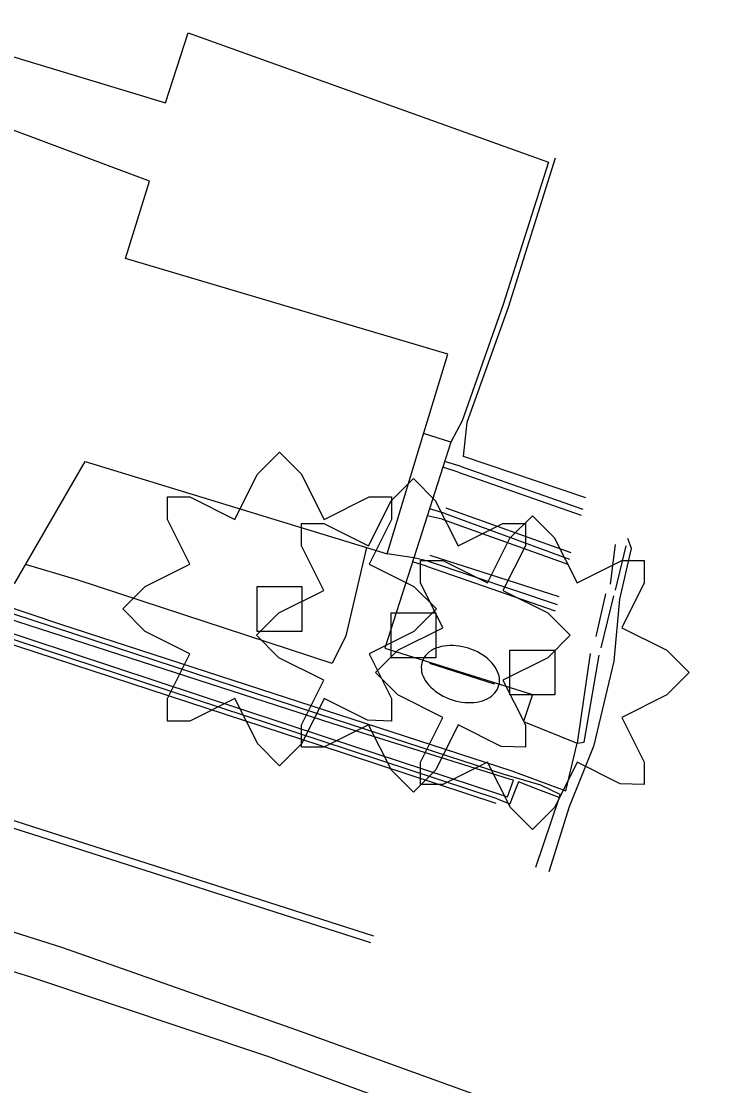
# Model space of a CAD drawing. Extents: x 1602514 to 1609837, y 863887 to 871157.
# Drawn here: x 1604076.6 to 1604147.6, y 867432.6 to 867539.6 of the extents above; entities that cross this region are included whole.
import ezdxf

# ---------------------------------------------------------------- set-up
doc = ezdxf.new("R2010")
doc.units = 0
for name, color, linetype in [('Environmental-New trees', 7, 'Continuous'), ('Survey-Buildings', 7, 'Continuous'), ('Survey-Curbs', 7, 'Continuous'), ('Survey-Edge of pavement', 7, 'Continuous'), ('Survey-Ridge Lines', 7, 'Continuous'), ('Survey-Shoulders', 7, 'Continuous'), ('Survey-Sidewalks', 7, 'Continuous'), ('Survey-Signs', 7, 'Continuous'), ('Survey-Walls', 7, 'Continuous')]:
    doc.layers.add(name, color=color, linetype=linetype)

msp = doc.modelspace()

# ---------------------------------------------------------------- linework, layer by layer
at = {"layer": 'Environmental-New trees'}
for points in [[(1604091.29, 867491.79), (1604093.54, 867491.79), (1604098.04, 867489.54), (1604100.29, 867494.04), (1604102.54, 867496.29), (1604104.73, 867494.1), (1604107.04, 867489.54), (1604111.54, 867491.79), (1604113.79, 867491.79), (1604113.79, 867489.54), (1604111.54, 867485.04), (1604116.04, 867482.79), (1604118.3, 867480.54), (1604116.04, 867478.29), (1604111.54, 867476.04), (1604113.79, 867471.54), (1604113.79, 867469.28), (1604111.37, 867469.37), (1604107.04, 867471.54), (1604104.79, 867467.03), (1604102.54, 867464.78), (1604100.35, 867466.98), (1604098.04, 867471.54), (1604093.54, 867469.28), (1604091.29, 867469.28), (1604091.29, 867471.54), (1604093.54, 867476.04), (1604089.04, 867478.29), (1604086.79, 867480.54), (1604089.04, 867482.79), (1604093.54, 867485.04), (1604091.29, 867489.54)], [(1604091.29, 867491.79), (1604093.54, 867491.79), (1604098.04, 867489.54), (1604100.29, 867494.04), (1604102.54, 867496.29), (1604104.73, 867494.1), (1604107.04, 867489.54), (1604111.54, 867491.79), (1604113.79, 867491.79), (1604113.79, 867489.54), (1604111.54, 867485.04), (1604116.04, 867482.79), (1604118.3, 867480.54), (1604116.04, 867478.29), (1604111.54, 867476.04), (1604113.79, 867471.54), (1604113.79, 867469.28), (1604111.37, 867469.37), (1604107.04, 867471.54), (1604104.79, 867467.03), (1604102.54, 867464.78), (1604100.35, 867466.98), (1604098.04, 867471.54), (1604093.54, 867469.28), (1604091.29, 867469.28), (1604091.29, 867471.54), (1604093.54, 867476.04), (1604089.04, 867478.29), (1604086.79, 867480.54), (1604089.04, 867482.79), (1604093.54, 867485.04), (1604091.29, 867489.54)], [(1604104.74, 867489.14), (1604106.99, 867489.14), (1604111.49, 867486.89), (1604113.74, 867491.39), (1604115.99, 867493.64), (1604118.18, 867491.45), (1604120.49, 867486.89), (1604124.99, 867489.14), (1604127.24, 867489.14), (1604127.24, 867486.89), (1604124.99, 867482.39), (1604129.49, 867480.14), (1604131.74, 867477.89), (1604129.49, 867475.64), (1604124.99, 867473.39), (1604127.24, 867468.89), (1604127.24, 867466.64), (1604124.81, 867466.72), (1604120.49, 867468.89), (1604118.24, 867464.39), (1604115.99, 867462.14), (1604113.79, 867464.33), (1604111.49, 867468.89), (1604106.99, 867466.64), (1604104.74, 867466.64), (1604104.74, 867468.89), (1604106.99, 867473.39), (1604102.48, 867475.64), (1604100.23, 867477.89), (1604102.48, 867480.14), (1604106.99, 867482.39), (1604104.74, 867486.89)], [(1604104.74, 867489.14), (1604106.99, 867489.14), (1604111.49, 867486.89), (1604113.74, 867491.39), (1604115.99, 867493.64), (1604118.18, 867491.45), (1604120.49, 867486.89), (1604124.99, 867489.14), (1604127.24, 867489.14), (1604127.24, 867486.89), (1604124.99, 867482.39), (1604129.49, 867480.14), (1604131.74, 867477.89), (1604129.49, 867475.64), (1604124.99, 867473.39), (1604127.24, 867468.89), (1604127.24, 867466.64), (1604124.81, 867466.72), (1604120.49, 867468.89), (1604118.24, 867464.39), (1604115.99, 867462.14), (1604113.79, 867464.33), (1604111.49, 867468.89), (1604106.99, 867466.64), (1604104.74, 867466.64), (1604104.74, 867468.89), (1604106.99, 867473.39), (1604102.48, 867475.64), (1604100.23, 867477.89), (1604102.48, 867480.14), (1604106.99, 867482.39), (1604104.74, 867486.89)], [(1604116.69, 867485.4), (1604118.94, 867485.4), (1604123.44, 867483.15), (1604125.69, 867487.65), (1604127.94, 867489.9), (1604130.13, 867487.71), (1604132.44, 867483.15), (1604136.94, 867485.4), (1604139.19, 867485.4), (1604139.19, 867483.15), (1604136.94, 867478.65), (1604141.44, 867476.4), (1604143.7, 867474.15), (1604141.44, 867471.9), (1604136.94, 867469.64), (1604139.19, 867465.14), (1604139.19, 867462.89), (1604136.77, 867462.98), (1604132.44, 867465.14), (1604130.19, 867460.64), (1604127.94, 867458.39), (1604125.75, 867460.59), (1604123.44, 867465.14), (1604118.94, 867462.89), (1604116.69, 867462.89), (1604116.69, 867465.14), (1604118.94, 867469.64), (1604114.44, 867471.9), (1604112.19, 867474.15), (1604114.44, 867476.4), (1604118.94, 867478.65), (1604116.69, 867483.15)], [(1604116.69, 867485.4), (1604118.94, 867485.4), (1604123.44, 867483.15), (1604125.69, 867487.65), (1604127.94, 867489.9), (1604130.13, 867487.71), (1604132.44, 867483.15), (1604136.94, 867485.4), (1604139.19, 867485.4), (1604139.19, 867483.15), (1604136.94, 867478.65), (1604141.44, 867476.4), (1604143.7, 867474.15), (1604141.44, 867471.9), (1604136.94, 867469.64), (1604139.19, 867465.14), (1604139.19, 867462.89), (1604136.77, 867462.98), (1604132.44, 867465.14), (1604130.19, 867460.64), (1604127.94, 867458.39), (1604125.75, 867460.59), (1604123.44, 867465.14), (1604118.94, 867462.89), (1604116.69, 867462.89), (1604116.69, 867465.14), (1604118.94, 867469.64), (1604114.44, 867471.9), (1604112.19, 867474.15), (1604114.44, 867476.4), (1604118.94, 867478.65), (1604116.69, 867483.15)], [(1604104.79, 867482.79), (1604104.79, 867478.29), (1604100.29, 867478.29), (1604100.29, 867482.79)], [(1604104.79, 867482.79), (1604104.79, 867478.29), (1604100.29, 867478.29), (1604100.29, 867482.79)], [(1604118.24, 867480.14), (1604118.24, 867475.64), (1604113.74, 867475.64), (1604113.74, 867480.14)], [(1604118.24, 867480.14), (1604118.24, 867475.64), (1604113.74, 867475.64), (1604113.74, 867480.14)], [(1604130.19, 867476.4), (1604130.19, 867471.9), (1604125.69, 867471.9), (1604125.69, 867476.4)], [(1604130.19, 867476.4), (1604130.19, 867471.9), (1604125.69, 867471.9), (1604125.69, 867476.4)]]:
    msp.add_lwpolyline(points, close=True, dxfattribs=at)
at = {"layer": 'Survey-Buildings'}
msp.add_lwpolyline([(1604113.36, 867486.09), (1604117.05, 867498.24), (1604119.44, 867506.12), (1604087.05, 867515.76), (1604089.47, 867523.52), (1604069.2, 867531.08), (1604066.89, 867523.41), (1604034.52, 867534.23), (1604032.87, 867528.71), (1604028.2, 867512.98), (1604060.97, 867502.44), (1604055.58, 867490.39), (1604075.94, 867483.13), (1604083, 867495.35)], close=True, dxfattribs=at)
msp.add_lwpolyline([(1604113.36, 867486.09), (1604117.05, 867498.24), (1604119.44, 867506.12), (1604087.05, 867515.76), (1604089.47, 867523.52), (1604069.2, 867531.08), (1604066.89, 867523.41), (1604034.52, 867534.23), (1604032.87, 867528.71), (1604028.2, 867512.98), (1604060.97, 867502.44), (1604055.58, 867490.39), (1604075.94, 867483.13), (1604083, 867495.35)], close=True, dxfattribs=at)
at = {"layer": 'Survey-Curbs'}
msp.add_line((1604130.63, 867461.61), (1604128.26, 867454.58), dxfattribs=at)
msp.add_line((1604130.63, 867461.61), (1604128.26, 867454.58), dxfattribs=at)
for points in [[(1604112, 867447.68), (1604043.45, 867469.65), (1604021.1, 867476.82)], [(1604112, 867447.68), (1604043.45, 867469.65), (1604021.1, 867476.82)], [(1604020.87, 867476.01), (1604043.13, 867468.77), (1604077.62, 867457.95), (1604111.69, 867447.03)], [(1604020.87, 867476.01), (1604043.13, 867468.77), (1604077.62, 867457.95), (1604111.69, 867447.03)], [(1604129.63, 867454.18), (1604131.68, 867460.69), (1604134.14, 867466.87)], [(1604129.63, 867454.18), (1604131.68, 867460.69), (1604134.14, 867466.87)]]:
    msp.add_lwpolyline(points, dxfattribs=at)
at = {"layer": 'Survey-Edge of pavement'}
for points in [[(1604050.71, 867535.93), (1604061.78, 867532.58), (1604063.97, 867539.58), (1604091.07, 867531.38), (1604093.36, 867538.42), (1604129.55, 867525.43), (1604124.98, 867511.02), (1604120.9, 867499.44), (1604119.75, 867497.31)], [(1604050.71, 867535.93), (1604061.78, 867532.58), (1604063.97, 867539.58), (1604091.07, 867531.38), (1604093.36, 867538.42), (1604129.55, 867525.43), (1604124.98, 867511.02), (1604120.9, 867499.44), (1604119.75, 867497.31)], [(1604454.52, 867197.98), (1604435.91, 867214.78), (1604417.34, 867231.59), (1604398.48, 867248.1), (1604379.57, 867264.6), (1604360.61, 867280.95), (1604341.21, 867296.99), (1604321.4, 867312.66), (1604301.44, 867328.14), (1604281.16, 867343.02), (1604260.09, 867357.37), (1604238.85, 867371.11), (1604216.9, 867383.96), (1604194.61, 867396.1), (1604171.8, 867407.21), (1604148.61, 867417.47), (1604124.95, 867426.91), (1604101.35, 867435.58), (1604077.46, 867443.59), (1604053.46, 867450.96), (1604029.53, 867458.2), (1604005.44, 867465.47), (1603981.53, 867472.59), (1603966.46, 867476.99)], [(1604454.52, 867197.98), (1604435.91, 867214.78), (1604417.34, 867231.59), (1604398.48, 867248.1), (1604379.57, 867264.6), (1604360.61, 867280.95), (1604341.21, 867296.99), (1604321.4, 867312.66), (1604301.44, 867328.14), (1604281.16, 867343.02), (1604260.09, 867357.37), (1604238.85, 867371.11), (1604216.9, 867383.96), (1604194.61, 867396.1), (1604171.8, 867407.21), (1604148.61, 867417.47), (1604124.95, 867426.91), (1604101.35, 867435.58), (1604077.46, 867443.59), (1604053.46, 867450.96), (1604029.53, 867458.2), (1604005.44, 867465.47), (1603981.53, 867472.59), (1603966.46, 867476.99)], [(1604121.54, 867476.59), (1604121.23, 867476.68), (1604120.92, 867476.75), (1604120.6, 867476.81), (1604120.28, 867476.85), (1604119.97, 867476.86), (1604119.66, 867476.87), (1604119.36, 867476.85), (1604119.06, 867476.81), (1604118.78, 867476.76), (1604118.51, 867476.68), (1604118.26, 867476.59), (1604118.02, 867476.49), (1604117.8, 867476.36), (1604117.59, 867476.22), (1604117.41, 867476.07), (1604117.25, 867475.91), (1604117.11, 867475.73), (1604116.99, 867475.54), (1604116.9, 867475.34), (1604116.83, 867475.13), (1604116.79, 867474.91), (1604116.78, 867474.69), (1604116.79, 867474.46), (1604116.82, 867474.23), (1604116.88, 867474), (1604116.97, 867473.77), (1604117.08, 867473.54), (1604117.21, 867473.32), (1604117.36, 867473.09), (1604117.54, 867472.88), (1604117.74, 867472.67), (1604117.96, 867472.47), (1604118.19, 867472.28), (1604118.44, 867472.1), (1604118.71, 867471.93), (1604118.99, 867471.78), (1604119.28, 867471.64), (1604119.58, 867471.52), (1604119.89, 867471.41), (1604120.2, 867471.32), (1604120.52, 867471.24), (1604120.83, 867471.19), (1604121.15, 867471.15), (1604121.46, 867471.13), (1604121.77, 867471.13), (1604122.07, 867471.15), (1604122.36, 867471.19), (1604122.65, 867471.24), (1604122.92, 867471.32), (1604123.17, 867471.41), (1604123.41, 867471.51), (1604123.63, 867471.64), (1604123.84, 867471.78), (1604124.02, 867471.93), (1604124.18, 867472.1), (1604124.32, 867472.28), (1604124.43, 867472.47), (1604124.52, 867472.67), (1604124.59, 867472.88), (1604124.63, 867473.09), (1604124.65, 867473.31), (1604124.64, 867473.54), (1604124.6, 867473.77), (1604124.54, 867474), (1604124.45, 867474.23), (1604124.34, 867474.46), (1604124.21, 867474.69), (1604124.05, 867474.91), (1604123.88, 867475.13), (1604123.68, 867475.33), (1604123.46, 867475.53), (1604123.22, 867475.72), (1604122.97, 867475.9), (1604122.71, 867476.07), (1604122.43, 867476.22), (1604122.14, 867476.36), (1604121.84, 867476.48), (1604121.54, 867476.59), (1604121.54, 867476.59)], [(1604121.54, 867476.59), (1604121.23, 867476.68), (1604120.92, 867476.75), (1604120.6, 867476.81), (1604120.28, 867476.85), (1604119.97, 867476.86), (1604119.66, 867476.87), (1604119.36, 867476.85), (1604119.06, 867476.81), (1604118.78, 867476.76), (1604118.51, 867476.68), (1604118.26, 867476.59), (1604118.02, 867476.49), (1604117.8, 867476.36), (1604117.59, 867476.22), (1604117.41, 867476.07), (1604117.25, 867475.91), (1604117.11, 867475.73), (1604116.99, 867475.54), (1604116.9, 867475.34), (1604116.83, 867475.13), (1604116.79, 867474.91), (1604116.78, 867474.69), (1604116.79, 867474.46), (1604116.82, 867474.23), (1604116.88, 867474), (1604116.97, 867473.77), (1604117.08, 867473.54), (1604117.21, 867473.32), (1604117.36, 867473.09), (1604117.54, 867472.88), (1604117.74, 867472.67), (1604117.96, 867472.47), (1604118.19, 867472.28), (1604118.44, 867472.1), (1604118.71, 867471.93), (1604118.99, 867471.78), (1604119.28, 867471.64), (1604119.58, 867471.52), (1604119.89, 867471.41), (1604120.2, 867471.32), (1604120.52, 867471.24), (1604120.83, 867471.19), (1604121.15, 867471.15), (1604121.46, 867471.13), (1604121.77, 867471.13), (1604122.07, 867471.15), (1604122.36, 867471.19), (1604122.65, 867471.24), (1604122.92, 867471.32), (1604123.17, 867471.41), (1604123.41, 867471.51), (1604123.63, 867471.64), (1604123.84, 867471.78), (1604124.02, 867471.93), (1604124.18, 867472.1), (1604124.32, 867472.28), (1604124.43, 867472.47), (1604124.52, 867472.67), (1604124.59, 867472.88), (1604124.63, 867473.09), (1604124.65, 867473.31), (1604124.64, 867473.54), (1604124.6, 867473.77), (1604124.54, 867474), (1604124.45, 867474.23), (1604124.34, 867474.46), (1604124.21, 867474.69), (1604124.05, 867474.91), (1604123.88, 867475.13), (1604123.68, 867475.33), (1604123.46, 867475.53), (1604123.22, 867475.72), (1604122.97, 867475.9), (1604122.71, 867476.07), (1604122.43, 867476.22), (1604122.14, 867476.36), (1604121.84, 867476.48), (1604121.54, 867476.59), (1604121.54, 867476.59)]]:
    msp.add_lwpolyline(points, dxfattribs=at)
at = {"layer": 'Survey-Ridge Lines'}
for p, q in [((1604133.33, 867491.7), (1604121.03, 867495.87)), ((1604133.33, 867491.7), (1604121.03, 867495.87)), ((1604131.83, 867486.18), (1604119.27, 867490.67)), ((1604131.83, 867486.18), (1604119.27, 867490.67)), ((1604130.62, 867481.74), (1604117.66, 867485.9)), ((1604130.62, 867481.74), (1604117.66, 867485.9))]:
    msp.add_line(p, q, dxfattribs=at)
for points in [[(1604121.03, 867495.87), (1604121.39, 867499.29), (1604125.56, 867510.84), (1604130.28, 867525.86)], [(1604121.03, 867495.87), (1604121.39, 867499.29), (1604125.56, 867510.84), (1604130.28, 867525.86)], [(1604017.7, 867496.25), (1604020.34, 867495.22), (1604032.99, 867490.95), (1604068.5, 867479.3), (1604106.58, 867466.85), (1604124.28, 867461.04)], [(1604017.7, 867496.25), (1604020.34, 867495.22), (1604032.99, 867490.95), (1604068.5, 867479.3), (1604106.58, 867466.85), (1604124.28, 867461.04)], [(1604134.14, 867466.87), (1604136.16, 867475.3), (1604136.74, 867481.53), (1604137.89, 867486.6), (1604137.52, 867487.6)], [(1604134.14, 867466.87), (1604136.16, 867475.3), (1604136.74, 867481.53), (1604137.89, 867486.6), (1604137.52, 867487.6)]]:
    msp.add_lwpolyline(points, dxfattribs=at)
at = {"layer": 'Survey-Shoulders'}
msp.add_lwpolyline([(1604456.99, 867200.47), (1604440.38, 867216.47), (1604422.65, 867234.22), (1604402.57, 867249.19), (1604383.67, 867265.56), (1604364.87, 867282.04), (1604345.76, 867298.16), (1604326.38, 867313.96), (1604304.93, 867330.43), (1604284.68, 867345.21), (1604264.09, 867359.43), (1604242.86, 867372.64), (1604221.34, 867385.37), (1604199.63, 867397.79), (1604175.44, 867409.46), (1604152.57, 867419.57), (1604127.79, 867429.71), (1604104.27, 867438.22), (1604080.68, 867446.53), (1604056.85, 867454.07), (1604032.93, 867461.35), (1604008.33, 867467.76), (1603984.48, 867475.29), (1603967.49, 867480.49)], dxfattribs=at)
msp.add_lwpolyline([(1604456.99, 867200.47), (1604440.38, 867216.47), (1604422.65, 867234.22), (1604402.57, 867249.19), (1604383.67, 867265.56), (1604364.87, 867282.04), (1604345.76, 867298.16), (1604326.38, 867313.96), (1604304.93, 867330.43), (1604284.68, 867345.21), (1604264.09, 867359.43), (1604242.86, 867372.64), (1604221.34, 867385.37), (1604199.63, 867397.79), (1604175.44, 867409.46), (1604152.57, 867419.57), (1604127.79, 867429.71), (1604104.27, 867438.22), (1604080.68, 867446.53), (1604056.85, 867454.07), (1604032.93, 867461.35), (1604008.33, 867467.76), (1603984.48, 867475.29), (1603967.49, 867480.49)], dxfattribs=at)
at = {"layer": 'Survey-Sidewalks'}
for p, q in [((1604119.75, 867497.31), (1604117.02, 867498.17)), ((1604119.75, 867497.31), (1604117.02, 867498.17)), ((1604116.03, 867485.69), (1604113.12, 867476.61)), ((1604116.03, 867485.69), (1604113.12, 867476.61)), ((1604113.12, 867476.61), (1604127.97, 867471.96)), ((1604113.12, 867476.61), (1604127.97, 867471.96))]:
    msp.add_line(p, q, dxfattribs=at)
for points in [[(1604024.41, 867497.62), (1604047.92, 867490.01), (1604080.43, 867479.06), (1604125.88, 867464.28)], [(1604024.41, 867497.62), (1604047.92, 867490.01), (1604080.43, 867479.06), (1604125.88, 867464.28)], [(1604119.75, 867497.31), (1604116.03, 867485.69), (1604113.36, 867486.09)], [(1604119.75, 867497.31), (1604116.03, 867485.69), (1604113.36, 867486.09)], [(1604111.28, 867486.72), (1604109.2, 867477.84), (1604107.83, 867475.06), (1604082.21, 867483.45), (1604077.02, 867485)], [(1604111.28, 867486.72), (1604109.2, 867477.84), (1604107.83, 867475.06), (1604082.21, 867483.45), (1604077.02, 867485)], [(1604127.97, 867471.96), (1604127.04, 867469.23), (1604132.46, 867467.04)], [(1604127.97, 867471.96), (1604127.04, 867469.23), (1604132.46, 867467.04)], [(1604125.88, 867464.28), (1604131.29, 867462.28), (1604132.29, 867466.35), (1604132.46, 867467.04)], [(1604125.88, 867464.28), (1604131.29, 867462.28), (1604132.29, 867466.35), (1604132.46, 867467.04)]]:
    msp.add_lwpolyline(points, dxfattribs=at)
at = {"layer": 'Survey-Signs'}
msp.add_line((1604117.62, 867475.09), (1604124.09, 867473), dxfattribs=at)
msp.add_line((1604117.62, 867475.09), (1604124.09, 867473), dxfattribs=at)
at = {"layer": 'Survey-Walls'}
for p, q in [((1604120.49, 867494.28), (1604118.94, 867494.79)), ((1604120.49, 867494.28), (1604118.94, 867494.79)), ((1604120.69, 867494.89), (1604119.12, 867495.35)), ((1604120.69, 867494.89), (1604119.12, 867495.35)), ((1604120.69, 867494.89), (1604133.02, 867490.57)), ((1604120.69, 867494.89), (1604133.02, 867490.57)), ((1604120.49, 867494.28), (1604132.86, 867489.96)), ((1604120.49, 867494.28), (1604132.86, 867489.96)), ((1604119.09, 867490.15), (1604117.6, 867490.6)), ((1604119.09, 867490.15), (1604117.6, 867490.6)), ((1604118.89, 867489.55), (1604117.38, 867489.91)), ((1604118.89, 867489.55), (1604117.38, 867489.91)), ((1604118.89, 867489.55), (1604131.52, 867485.05)), ((1604118.89, 867489.55), (1604131.52, 867485.05)), ((1604119.09, 867490.15), (1604131.66, 867485.55)), ((1604119.09, 867490.15), (1604131.66, 867485.55)), ((1604136.25, 867487.03), (1604135.75, 867483.04)), ((1604136.25, 867487.03), (1604135.75, 867483.04)), ((1604137.34, 867486.87), (1604136.25, 867482.42)), ((1604137.34, 867486.87), (1604136.25, 867482.42)), ((1604117.3, 867484.84), (1604115.89, 867485.27)), ((1604117.3, 867484.84), (1604115.89, 867485.27)), ((1604117.46, 867485.33), (1604116.03, 867485.69)), ((1604117.46, 867485.33), (1604116.03, 867485.69)), ((1604117.46, 867485.33), (1604130.42, 867480.98)), ((1604117.46, 867485.33), (1604130.42, 867480.98)), ((1604117.3, 867484.84), (1604130.25, 867480.35)), ((1604117.3, 867484.84), (1604130.25, 867480.35)), ((1604135.3, 867482.07), (1604134.32, 867477.77)), ((1604135.3, 867482.07), (1604134.32, 867477.77)), ((1604136.11, 867481.87), (1604134.83, 867476.64)), ((1604136.11, 867481.87), (1604134.83, 867476.64)), ((1604124.4, 867461.47), (1604125.68, 867460.97)), ((1604124.4, 867461.47), (1604125.68, 867460.97))]:
    msp.add_line(p, q, dxfattribs=at)
for points in [[(1604018.42, 867498.58), (1604021.3, 867497.96), (1604034.21, 867493.74), (1604069.64, 867482.05), (1604108.19, 867469.42), (1604125.07, 867463.94), (1604128.75, 867462.86), (1604130.7, 867461.93)], [(1604018.42, 867498.58), (1604021.3, 867497.96), (1604034.21, 867493.74), (1604069.64, 867482.05), (1604108.19, 867469.42), (1604125.07, 867463.94), (1604128.75, 867462.86), (1604130.7, 867461.93)], [(1604125.66, 867463.45), (1604107.92, 867468.99), (1604069.39, 867481.44), (1604033.93, 867493.1), (1604021.09, 867497.36), (1604020.68, 867496.18), (1604033.43, 867491.95), (1604068.91, 867480.3), (1604107.11, 867467.7), (1604124.53, 867461.95)], [(1604125.66, 867463.45), (1604107.92, 867468.99), (1604069.39, 867481.44), (1604033.93, 867493.1), (1604021.09, 867497.36), (1604020.68, 867496.18), (1604033.43, 867491.95), (1604068.91, 867480.3), (1604107.11, 867467.7), (1604124.53, 867461.95)], [(1604124.4, 867461.47), (1604106.84, 867467.27), (1604068.7, 867479.77), (1604033.22, 867491.48), (1604020.49, 867495.64), (1604017.83, 867496.67)], [(1604124.4, 867461.47), (1604106.84, 867467.27), (1604068.7, 867479.77), (1604033.22, 867491.48), (1604020.49, 867495.64), (1604017.83, 867496.67)], [(1604133.76, 867476.06), (1604132.46, 867467.04), (1604133.15, 867467.17), (1604134.64, 867475.89)], [(1604133.76, 867476.06), (1604132.46, 867467.04), (1604133.15, 867467.17), (1604134.64, 867475.89)], [(1604124.53, 867461.95), (1604125.46, 867461.65), (1604125.76, 867462.51), (1604126.04, 867463.33), (1604125.66, 867463.45)], [(1604124.53, 867461.95), (1604125.46, 867461.65), (1604125.76, 867462.51), (1604126.04, 867463.33), (1604125.66, 867463.45)], [(1604126.54, 867463.16), (1604126.23, 867462.35), (1604125.68, 867460.97)], [(1604126.54, 867463.16), (1604126.23, 867462.35), (1604125.68, 867460.97)], [(1604130.7, 867461.93), (1604130.63, 867461.61), (1604128.59, 867462.38), (1604126.54, 867463.16)], [(1604130.7, 867461.93), (1604130.63, 867461.61), (1604128.59, 867462.38), (1604126.54, 867463.16)]]:
    msp.add_lwpolyline(points, dxfattribs=at)

doc.saveas('drawing.dxf')
